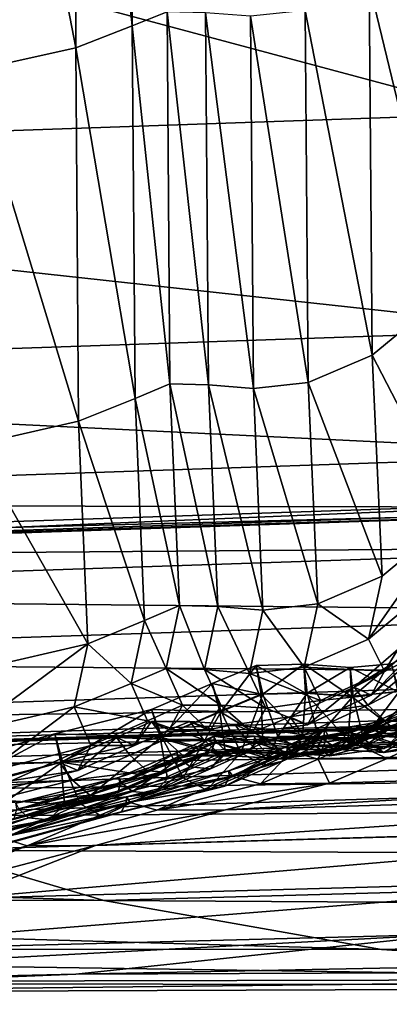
# Model space of a CAD drawing. Header units: millimetres. Extents: x 2387 to 13955, y -4964 to 364.
# Tile 865 of 1056: x 4440.18 to 4445.38, y -375.05 to -361.22. Entities that reach past the tile are written whole.
import ezdxf

# ---------------------------------------------------------------- set-up
doc = ezdxf.new("R2010")
doc.units = ezdxf.units.MM
doc.header["$MEASUREMENT"] = 0
doc.layers.add('Predefinito', color=7, linetype='Continuous', true_color=0x000000)

# ---------------------------------------------------------------- blocks, each defined once
blk = doc.blocks.new('Blocco 08')
at = {"layer": 'Predefinito'}
for points in [[(-495.886, -643.467, 1146.451), (-495.903, -635.579, 1165.78), (-496.699, -635.871, 1165.937)], [(-495.903, -635.579, 1165.78), (-495.886, -643.467, 1146.451), (-495.397, -643.268, 1146.38)], [(-496.682, -643.777, 1146.562), (-496.699, -635.871, 1165.937), (-498.157, -636.175, 1166.101)], [(-496.699, -635.871, 1165.937), (-496.682, -643.777, 1146.562), (-495.886, -643.467, 1146.451)], [(-498.157, -636.175, 1166.101), (-498.14, -644.098, 1146.679), (-496.682, -643.777, 1146.562)], [(-512.025, -639.014, 608.277), (-491.788, -638.305, 486.231), (-490.777, -644.703, 486.195)], [(-490.777, -644.703, 486.195), (-511.238, -645.409, 608.258), (-512.025, -639.014, 608.277)], [(-491.496, -647.252, 1122.387), (-491.537, -642.065, 1145.94), (-492.558, -642.876, 1146.227)], [(-492.514, -648.091, 1122.56), (-492.558, -642.876, 1146.227), (-493.455, -643.249, 1146.361)], [(-492.558, -642.876, 1146.227), (-492.514, -648.091, 1122.56), (-491.496, -647.252, 1122.387)], [(-495.357, -648.494, 1122.656), (-495.397, -643.268, 1146.38), (-495.886, -643.467, 1146.451)], [(-494.817, -648.508, 1122.656), (-494.858, -643.281, 1146.381), (-495.397, -643.268, 1146.38)], [(-495.397, -643.268, 1146.38), (-495.357, -648.494, 1122.656), (-494.817, -648.508, 1122.656)], [(-494.858, -643.281, 1146.381), (-494.817, -648.508, 1122.656), (-494.183, -648.561, 1122.663)], [(-494.183, -648.561, 1122.663), (-494.225, -643.332, 1146.395), (-494.858, -643.281, 1146.381)], [(-493.413, -648.475, 1122.641), (-493.455, -643.249, 1146.361), (-494.225, -643.332, 1146.395)], [(-494.225, -643.332, 1146.395), (-494.183, -648.561, 1122.663), (-493.413, -648.475, 1122.641)], [(-493.455, -643.249, 1146.361), (-493.413, -648.475, 1122.641), (-492.514, -648.091, 1122.56)], [(-495.847, -648.7, 1122.699), (-495.886, -643.467, 1146.451), (-496.682, -643.777, 1146.562)], [(-495.886, -643.467, 1146.451), (-495.847, -648.7, 1122.699), (-495.357, -648.494, 1122.656)], [(-496.641, -649.021, 1122.765), (-496.682, -643.777, 1146.562), (-498.14, -644.098, 1146.679)], [(-496.682, -643.777, 1146.562), (-496.641, -649.021, 1122.765), (-495.847, -648.7, 1122.699)], [(-498.14, -644.098, 1146.679), (-498.1, -649.353, 1122.836), (-496.641, -649.021, 1122.765)], [(-511.238, -645.409, 608.258), (-490.777, -644.703, 486.195), (-489.903, -647.736, 486.172)], [(-489.903, -647.736, 486.172), (-510.448, -648.439, 608.245), (-511.238, -645.409, 608.258)], [(-491.348, -650.344, 1087.273), (-491.496, -647.252, 1122.387), (-492.514, -648.091, 1122.56)], [(-510.448, -648.439, 608.245), (-489.903, -647.736, 486.172), (-488.865, -649.485, 486.155)], [(-492.376, -651.197, 1087.356), (-492.514, -648.091, 1122.56), (-493.413, -648.475, 1122.641)], [(-492.514, -648.091, 1122.56), (-492.376, -651.197, 1087.356), (-491.348, -650.344, 1087.273)], [(-488.865, -649.485, 486.155), (-509.462, -650.184, 608.238), (-510.448, -648.439, 608.245)], [(-495.221, -651.608, 1087.404), (-495.357, -648.494, 1122.656), (-495.847, -648.7, 1122.699)], [(-494.682, -651.622, 1087.403), (-494.817, -648.508, 1122.656), (-495.357, -648.494, 1122.656)], [(-495.357, -648.494, 1122.656), (-495.221, -651.608, 1087.404), (-494.682, -651.622, 1087.403)], [(-494.817, -648.508, 1122.656), (-494.682, -651.622, 1087.403), (-494.05, -651.676, 1087.406)], [(-494.05, -651.676, 1087.406), (-494.183, -648.561, 1122.663), (-494.817, -648.508, 1122.656)], [(-493.279, -651.587, 1087.395), (-493.413, -648.475, 1122.641), (-494.183, -648.561, 1122.663)], [(-494.183, -648.561, 1122.663), (-494.05, -651.676, 1087.406), (-493.279, -651.587, 1087.395)], [(-493.413, -648.475, 1122.641), (-493.279, -651.587, 1087.395), (-492.376, -651.197, 1087.356)], [(-495.714, -651.819, 1087.425), (-495.847, -648.7, 1122.699), (-496.641, -649.021, 1122.765)], [(-495.847, -648.7, 1122.699), (-495.714, -651.819, 1087.425), (-495.221, -651.608, 1087.404)], [(-496.513, -652.147, 1087.457), (-496.641, -649.021, 1122.765), (-498.1, -649.353, 1122.836)], [(-496.641, -649.021, 1122.765), (-496.513, -652.147, 1087.457), (-495.714, -651.819, 1087.425)], [(-498.1, -649.353, 1122.836), (-497.975, -652.485, 1087.492), (-496.513, -652.147, 1087.457)], [(-509.462, -650.184, 608.238), (-488.865, -649.485, 486.155), (-487.943, -650.231, 486.158)], [(-508.03, -650.944, 608.289), (-487.41, -650.252, 486.194), (-487.243, -650.082, 486.22)], [(-487.243, -650.082, 486.22), (-507.857, -650.774, 608.317), (-508.03, -650.944, 608.289)], [(-507.857, -650.774, 608.317), (-487.243, -650.082, 486.22), (-487.41, -650.252, 486.194)], [(-487.943, -650.231, 486.158), (-508.56, -650.925, 608.249), (-509.462, -650.184, 608.238)], [(-508.56, -650.925, 608.249), (-487.943, -650.231, 486.158), (-487.41, -650.252, 486.194)], [(-487.41, -650.252, 486.194), (-508.03, -650.944, 608.289), (-508.56, -650.925, 608.249)], [(-508.03, -650.944, 608.289), (-487.41, -650.252, 486.194), (-487.382, -650.784, 486.151)], [(-487.41, -650.252, 486.194), (-508.03, -650.944, 608.289), (-507.857, -650.774, 608.317)], [(-492.565, -652.082, 1033.507), (-491.535, -651.225, 1033.477), (-491.348, -650.344, 1087.273)], [(-491.348, -650.344, 1087.273), (-492.376, -651.197, 1087.356), (-492.565, -652.082, 1033.507)], [(-487.382, -650.784, 486.151), (-508.017, -651.476, 608.246), (-508.03, -650.944, 608.289)], [(-508.017, -651.476, 608.246), (-487.382, -650.784, 486.151), (-486.627, -651.699, 486.127)], [(-492.565, -652.082, 1033.507), (-492.376, -651.197, 1087.356), (-493.279, -651.587, 1087.395)], [(-491.535, -651.225, 1033.477), (-492.565, -652.082, 1033.507), (-492.342, -652.532, 974.747)], [(-492.342, -652.532, 974.747), (-491.323, -651.65, 974.737), (-491.535, -651.225, 1033.477)], [(-486.627, -651.699, 486.127), (-507.289, -652.387, 608.227), (-508.017, -651.476, 608.246)], [(-495.411, -652.494, 1033.529), (-495.221, -651.608, 1087.404), (-495.714, -651.819, 1087.425)], [(-495.221, -651.608, 1087.404), (-495.411, -652.494, 1033.529), (-494.872, -652.508, 1033.528)], [(-494.872, -652.508, 1033.528), (-494.682, -651.622, 1087.403), (-495.221, -651.608, 1087.404)], [(-494.682, -651.622, 1087.403), (-494.872, -652.508, 1033.528), (-494.24, -652.563, 1033.528)], [(-494.24, -652.563, 1033.528), (-494.05, -651.676, 1087.406), (-494.682, -651.622, 1087.403)], [(-493.469, -652.475, 1033.523), (-493.279, -651.587, 1087.395), (-494.05, -651.676, 1087.406)], [(-493.279, -651.587, 1087.395), (-493.469, -652.475, 1033.523), (-492.565, -652.082, 1033.507)], [(-507.289, -652.387, 608.227), (-486.627, -651.699, 486.127), (-485.578, -652.572, 486.115)], [(-494.05, -651.676, 1087.406), (-494.24, -652.563, 1033.528), (-493.469, -652.475, 1033.523)], [(-492.528, -652.871, 924.807), (-491.511, -651.985, 924.793), (-491.323, -651.65, 974.737)], [(-491.323, -651.65, 974.737), (-492.342, -652.532, 974.747), (-492.528, -652.871, 924.807)], [(-495.904, -652.705, 1033.537), (-495.714, -651.819, 1087.425), (-496.513, -652.147, 1087.457)], [(-495.714, -651.819, 1087.425), (-495.904, -652.705, 1033.537), (-495.411, -652.494, 1033.529)], [(-491.534, -652.124, 844.876), (-491.739, -651.868, 882.04), (-492.77, -652.755, 882.062)], [(-492.77, -652.755, 882.062), (-491.739, -651.868, 882.04), (-491.511, -651.985, 924.793)], [(-491.511, -651.985, 924.793), (-492.528, -652.871, 924.807), (-492.77, -652.755, 882.062)], [(-498.168, -653.374, 1033.563), (-496.705, -653.035, 1033.549), (-496.513, -652.147, 1087.457)], [(-496.513, -652.147, 1087.457), (-497.975, -652.485, 1087.492), (-498.168, -653.374, 1033.563)], [(-496.513, -652.147, 1087.457), (-496.705, -653.035, 1033.549), (-495.904, -652.705, 1033.537)], [(-492.342, -652.532, 974.747), (-492.565, -652.082, 1033.507), (-493.469, -652.475, 1033.523)], [(-492.77, -652.755, 882.062), (-492.574, -653.009, 844.89), (-491.534, -652.124, 844.876)], [(-491.289, -652.347, 817.398), (-491.534, -652.124, 844.876), (-492.574, -653.009, 844.89)], [(-485.578, -652.572, 486.115), (-506.267, -653.253, 608.222), (-507.289, -652.387, 608.227)], [(-494.766, -652.707, 789.565), (-494.143, -652.45, 789.577), (-494.077, -652.854, 789.689)], [(-494.143, -652.45, 789.577), (-494.766, -652.707, 789.565), (-494.635, -653.097, 789.471)], [(-494.635, -653.097, 789.471), (-494.053, -652.853, 789.478), (-494.143, -652.45, 789.577)], [(-493.475, -652.432, 789.592), (-494.143, -652.45, 789.577), (-494.053, -652.853, 789.478)], [(-494.143, -652.45, 789.577), (-493.475, -652.432, 789.592), (-493.451, -652.841, 789.699)], [(-493.451, -652.841, 789.699), (-494.077, -652.854, 789.689), (-494.143, -652.45, 789.577)], [(-494.053, -652.853, 789.478), (-493.427, -652.839, 789.489), (-493.475, -652.432, 789.592)], [(-492.822, -652.481, 789.596), (-493.475, -652.432, 789.592), (-493.427, -652.839, 789.489)], [(-492.804, -652.888, 789.701), (-493.451, -652.841, 789.699), (-493.475, -652.432, 789.592)], [(-493.475, -652.432, 789.592), (-492.822, -652.481, 789.596), (-492.804, -652.888, 789.701)], [(-492.822, -652.481, 789.596), (-492.242, -652.43, 789.573), (-492.161, -652.818, 789.686)], [(-492.242, -652.43, 789.573), (-492.822, -652.481, 789.596), (-492.78, -652.885, 789.491)], [(-492.78, -652.885, 789.491), (-492.137, -652.817, 789.476), (-492.242, -652.43, 789.573)], [(-492.574, -653.009, 844.89), (-492.33, -653.231, 817.399), (-491.289, -652.347, 817.398)], [(-491.289, -652.347, 817.398), (-492.33, -653.231, 817.399), (-492.107, -653.245, 803.7)], [(-506.267, -653.253, 608.222), (-485.578, -652.572, 486.115), (-484.669, -652.978, 486.106)], [(-495.181, -653.008, 974.76), (-495.411, -652.494, 1033.529), (-495.904, -652.705, 1033.537)], [(-494.642, -653.01, 974.758), (-494.872, -652.508, 1033.528), (-495.411, -652.494, 1033.529)], [(-495.411, -652.494, 1033.529), (-495.181, -653.008, 974.76), (-494.642, -653.01, 974.758)], [(-494.872, -652.508, 1033.528), (-494.642, -653.01, 974.758), (-494.01, -653.052, 974.756)], [(-494.01, -653.052, 974.756), (-494.24, -652.563, 1033.528), (-494.872, -652.508, 1033.528)], [(-493.24, -652.946, 974.753), (-493.469, -652.475, 1033.523), (-494.24, -652.563, 1033.528)], [(-494.24, -652.563, 1033.528), (-494.01, -653.052, 974.756), (-493.24, -652.946, 974.753)], [(-493.469, -652.475, 1033.523), (-493.24, -652.946, 974.753), (-492.342, -652.532, 974.747)], [(-493.427, -652.839, 789.489), (-492.78, -652.885, 789.491), (-492.822, -652.481, 789.596)], [(-492.528, -652.871, 924.807), (-492.342, -652.532, 974.747), (-493.24, -652.946, 974.753)], [(-492.161, -652.818, 789.686), (-492.804, -652.888, 789.701), (-492.822, -652.481, 789.596)], [(-495.672, -653.231, 974.763), (-495.904, -652.705, 1033.537), (-496.705, -653.035, 1033.549)], [(-495.904, -652.705, 1033.537), (-495.672, -653.231, 974.763), (-495.181, -653.008, 974.76)], [(-495.618, -653.072, 789.564), (-494.766, -652.707, 789.565), (-494.658, -653.099, 789.681)], [(-494.766, -652.707, 789.565), (-495.618, -653.072, 789.564), (-495.472, -653.456, 789.471)], [(-495.472, -653.456, 789.471), (-494.635, -653.097, 789.471), (-494.766, -652.707, 789.565)], [(-494.077, -652.854, 789.689), (-494.658, -653.099, 789.681), (-494.766, -652.707, 789.565)], [(-494.658, -653.099, 789.681), (-494.077, -652.854, 789.689), (-494.058, -653.464, 790.57)], [(-494.053, -652.853, 789.478), (-494.635, -653.097, 789.471), (-494.359, -653.679, 788.615)], [(-494.359, -653.679, 788.615), (-493.839, -653.449, 788.614), (-494.053, -652.853, 789.478)], [(-494.077, -652.854, 789.689), (-493.451, -652.841, 789.699), (-493.494, -653.461, 790.573)], [(-493.494, -653.461, 790.573), (-494.058, -653.464, 790.57), (-494.077, -652.854, 789.689)], [(-493.427, -652.839, 789.489), (-494.053, -652.853, 789.478), (-493.839, -653.449, 788.614)], [(-493.839, -653.449, 788.614), (-493.274, -653.446, 788.617), (-493.427, -652.839, 789.489)], [(-492.574, -653.009, 844.89), (-492.77, -652.755, 882.062), (-493.674, -653.172, 882.074)], [(-493.426, -653.287, 924.815), (-493.674, -653.172, 882.074), (-492.77, -652.755, 882.062)], [(-492.857, -653.503, 790.575), (-493.494, -653.461, 790.573), (-493.451, -652.841, 789.699)], [(-493.451, -652.841, 789.699), (-492.804, -652.888, 789.701), (-492.857, -653.503, 790.575)], [(-492.78, -652.885, 789.491), (-493.427, -652.839, 789.489), (-493.274, -653.446, 788.617)], [(-492.77, -652.755, 882.062), (-492.528, -652.871, 924.807), (-493.426, -653.287, 924.815)], [(-493.24, -652.946, 974.753), (-493.426, -653.287, 924.815), (-492.528, -652.871, 924.807)], [(-492.804, -652.888, 789.701), (-492.161, -652.818, 789.686), (-492.118, -653.406, 790.571)], [(-492.137, -652.817, 789.476), (-492.78, -652.885, 789.491), (-492.637, -653.489, 788.62)], [(-492.637, -653.489, 788.62), (-491.898, -653.391, 788.615), (-492.137, -652.817, 789.476)], [(-484.669, -652.978, 486.106), (-505.371, -653.652, 608.22), (-506.267, -653.253, 608.222)], [(-505.371, -653.652, 608.22), (-484.669, -652.978, 486.106), (-483.899, -653.077, 486.101)], [(-495.366, -653.354, 924.827), (-495.181, -653.008, 974.76), (-495.672, -653.231, 974.763)], [(-495.181, -653.008, 974.76), (-495.366, -653.354, 924.827), (-494.827, -653.355, 924.823)], [(-494.827, -653.355, 924.823), (-494.642, -653.01, 974.758), (-495.181, -653.008, 974.76)], [(-494.642, -653.01, 974.758), (-494.827, -653.355, 924.823), (-494.195, -653.395, 924.819)], [(-494.195, -653.395, 924.819), (-494.01, -653.052, 974.756), (-494.642, -653.01, 974.758)], [(-493.426, -653.287, 924.815), (-493.24, -652.946, 974.753), (-494.01, -653.052, 974.756)], [(-493.674, -653.172, 882.074), (-493.482, -653.425, 844.898), (-492.574, -653.009, 844.89)], [(-492.33, -653.231, 817.399), (-492.574, -653.009, 844.89), (-493.482, -653.425, 844.898)], [(-493.274, -653.446, 788.617), (-492.637, -653.489, 788.62), (-492.78, -652.885, 789.491)], [(-492.118, -653.406, 790.571), (-492.857, -653.503, 790.575), (-492.804, -652.888, 789.701)], [(-492.803, -653.391, 796.523), (-491.96, -653.018, 796.517), (-491.929, -653.088, 796.705)], [(-491.96, -653.018, 796.517), (-492.803, -653.391, 796.523), (-492.766, -653.473, 796.339)], [(-492.766, -653.473, 796.339), (-491.902, -653.086, 796.335), (-491.96, -653.018, 796.517)], [(-483.899, -653.077, 486.101), (-504.603, -653.745, 608.221), (-505.371, -653.652, 608.22)], [(-483.264, -653.03, 486.102), (-503.968, -653.695, 608.227), (-504.603, -653.745, 608.221)], [(-504.603, -653.745, 608.221), (-483.899, -653.077, 486.101), (-483.264, -653.03, 486.102)], [(-503.968, -653.695, 608.227), (-483.264, -653.03, 486.102), (-482.719, -653.025, 486.102)], [(-482.719, -653.025, 486.102), (-503.423, -653.685, 608.23), (-503.968, -653.695, 608.227)], [(-503.423, -653.685, 608.23), (-482.719, -653.025, 486.102), (-482.216, -653.245, 486.093)], [(-496.705, -653.035, 1033.549), (-498.168, -653.374, 1033.563), (-497.926, -653.949, 974.771)], [(-497.926, -653.949, 974.771), (-496.469, -653.578, 974.766), (-496.705, -653.035, 1033.549)], [(-495.618, -653.072, 789.564), (-496.977, -653.413, 789.578), (-496.866, -653.807, 789.481)], [(-496.977, -653.413, 789.578), (-495.618, -653.072, 789.564), (-495.495, -653.457, 789.682)], [(-496.866, -653.807, 789.481), (-495.472, -653.456, 789.471), (-495.618, -653.072, 789.564)], [(-496.705, -653.035, 1033.549), (-496.469, -653.578, 974.766), (-495.672, -653.231, 974.763)], [(-494.658, -653.099, 789.681), (-495.495, -653.457, 789.682), (-495.618, -653.072, 789.564)], [(-495.495, -653.457, 789.682), (-494.658, -653.099, 789.681), (-494.577, -653.692, 790.57)], [(-494.635, -653.097, 789.471), (-495.472, -653.456, 789.471), (-495.173, -654.029, 788.618)], [(-495.173, -654.029, 788.618), (-494.359, -653.679, 788.615), (-494.635, -653.097, 789.471)], [(-494.058, -653.464, 790.57), (-494.577, -653.692, 790.57), (-494.658, -653.099, 789.681)], [(-494.01, -653.052, 974.756), (-494.195, -653.395, 924.819), (-493.426, -653.287, 924.815)], [(-491.929, -653.088, 796.705), (-492.794, -653.474, 796.708), (-492.803, -653.391, 796.523)], [(-492.794, -653.474, 796.708), (-491.929, -653.088, 796.705), (-491.934, -653.197, 798.548)], [(-491.902, -653.086, 796.335), (-492.766, -653.473, 796.339), (-492.63, -653.59, 795.408)], [(-492.63, -653.59, 795.408), (-491.733, -653.183, 795.407), (-491.902, -653.086, 796.335)], [(-482.216, -653.245, 486.093), (-502.925, -653.9, 608.225), (-503.423, -653.685, 608.23)], [(-502.925, -653.9, 608.225), (-482.216, -653.245, 486.093), (-481.405, -653.585, 486.08)], [(-495.856, -653.578, 924.829), (-495.672, -653.231, 974.763), (-496.469, -653.578, 974.766)], [(-495.856, -653.578, 924.829), (-496.11, -653.465, 882.092), (-495.617, -653.241, 882.09)], [(-495.427, -653.49, 844.91), (-495.617, -653.241, 882.09), (-496.11, -653.465, 882.092)], [(-495.672, -653.231, 974.763), (-495.856, -653.578, 924.829), (-495.366, -653.354, 924.827)], [(-495.617, -653.241, 882.09), (-495.366, -653.354, 924.827), (-495.856, -653.578, 924.829)], [(-494.887, -653.49, 844.906), (-495.077, -653.241, 882.085), (-495.617, -653.241, 882.09)], [(-495.617, -653.241, 882.09), (-495.427, -653.49, 844.91), (-494.887, -653.49, 844.906)], [(-495.366, -653.354, 924.827), (-495.617, -653.241, 882.09), (-495.077, -653.241, 882.085)], [(-495.077, -653.241, 882.085), (-494.827, -653.355, 924.823), (-495.366, -653.354, 924.827)], [(-495.077, -653.241, 882.085), (-494.887, -653.49, 844.906), (-494.255, -653.532, 844.903)], [(-494.255, -653.532, 844.903), (-494.445, -653.281, 882.08), (-495.077, -653.241, 882.085)], [(-494.827, -653.355, 924.823), (-495.077, -653.241, 882.085), (-494.445, -653.281, 882.08)], [(-494.445, -653.281, 882.08), (-494.195, -653.395, 924.819), (-494.827, -653.355, 924.823)], [(-493.482, -653.425, 844.898), (-493.674, -653.172, 882.074), (-494.445, -653.281, 882.08)], [(-494.195, -653.395, 924.819), (-494.445, -653.281, 882.08), (-493.674, -653.172, 882.074)], [(-494.445, -653.281, 882.08), (-494.255, -653.532, 844.903), (-493.482, -653.425, 844.898)], [(-493.674, -653.172, 882.074), (-493.426, -653.287, 924.815), (-494.195, -653.395, 924.819)], [(-493.482, -653.425, 844.898), (-493.239, -653.645, 817.401), (-492.33, -653.231, 817.399)], [(-492.33, -653.231, 817.399), (-493.239, -653.645, 817.401), (-493.015, -653.659, 803.7)], [(-493.015, -653.659, 803.7), (-492.107, -653.245, 803.7), (-492.33, -653.231, 817.399)], [(-492.107, -653.245, 803.7), (-493.015, -653.659, 803.7), (-492.832, -653.604, 798.55)], [(-492.832, -653.604, 798.55), (-491.934, -653.197, 798.548), (-492.107, -653.245, 803.7)], [(-491.934, -653.197, 798.548), (-492.832, -653.604, 798.55), (-492.794, -653.474, 796.708)], [(-491.733, -653.183, 795.407), (-492.63, -653.59, 795.408), (-492.344, -653.616, 792.982)], [(-492.344, -653.616, 792.982), (-491.437, -653.202, 792.981), (-491.733, -653.183, 795.407)], [(-491.437, -653.202, 792.981), (-492.344, -653.616, 792.982), (-492.118, -653.406, 790.571)], [(-496.977, -653.413, 789.578), (-498.66, -653.877, 789.593), (-498.596, -654.283, 789.491)], [(-498.66, -653.877, 789.593), (-496.977, -653.413, 789.578), (-496.89, -653.809, 789.692)], [(-498.596, -654.283, 789.491), (-496.866, -653.807, 789.481), (-496.977, -653.413, 789.578)], [(-495.495, -653.457, 789.682), (-496.89, -653.809, 789.692), (-496.977, -653.413, 789.578)], [(-493.239, -653.645, 817.401), (-493.482, -653.425, 844.898), (-494.255, -653.532, 844.903)], [(-493.183, -653.347, 782.658), (-493.711, -653.579, 782.658), (-493.654, -653.66, 782.477)], [(-493.711, -653.579, 782.658), (-493.183, -653.347, 782.658), (-493.191, -653.434, 782.845)], [(-493.191, -653.434, 782.845), (-493.71, -653.664, 782.846), (-493.711, -653.579, 782.658)], [(-493.71, -653.664, 782.846), (-493.191, -653.434, 782.845), (-493.269, -653.57, 783.781)], [(-493.654, -653.66, 782.477), (-493.136, -653.431, 782.476), (-493.183, -653.347, 782.658)], [(-493.136, -653.431, 782.476), (-493.654, -653.66, 782.477), (-493.273, -653.767, 780.672)], [(-493.534, -653.485, 796.526), (-492.803, -653.391, 796.523), (-492.794, -653.474, 796.708)], [(-492.803, -653.391, 796.523), (-493.534, -653.485, 796.526), (-493.511, -653.57, 796.341)], [(-493.511, -653.57, 796.341), (-492.766, -653.473, 796.339), (-492.803, -653.391, 796.523)], [(-493.273, -653.767, 780.672), (-492.767, -653.541, 780.669), (-493.136, -653.431, 782.476)], [(-492.719, -653.57, 783.783), (-493.269, -653.57, 783.781), (-493.191, -653.434, 782.845)], [(-492.628, -653.432, 782.85), (-493.191, -653.434, 782.845), (-493.183, -653.347, 782.658)], [(-493.191, -653.434, 782.845), (-492.628, -653.432, 782.85), (-492.719, -653.57, 783.783)], [(-493.183, -653.347, 782.658), (-492.611, -653.343, 782.664), (-492.628, -653.432, 782.85)], [(-492.611, -653.343, 782.664), (-493.183, -653.347, 782.658), (-493.136, -653.431, 782.476)], [(-493.136, -653.431, 782.476), (-492.572, -653.428, 782.48), (-492.611, -653.343, 782.664)], [(-492.572, -653.428, 782.48), (-493.136, -653.431, 782.476), (-492.767, -653.541, 780.669)], [(-492.857, -653.503, 790.575), (-492.118, -653.406, 790.571), (-492.344, -653.616, 792.982)], [(-492.767, -653.541, 780.669), (-492.216, -653.54, 780.671), (-492.572, -653.428, 782.48)], [(-492.084, -653.61, 783.785), (-492.719, -653.57, 783.783), (-492.628, -653.432, 782.85)], [(-491.898, -653.391, 788.615), (-492.637, -653.489, 788.62), (-492.351, -653.673, 786.213)], [(-491.99, -653.472, 782.853), (-492.628, -653.432, 782.85), (-492.611, -653.343, 782.664)], [(-492.628, -653.432, 782.85), (-491.99, -653.472, 782.853), (-492.084, -653.61, 783.785)], [(-492.611, -653.343, 782.664), (-491.973, -653.385, 782.667), (-491.99, -653.472, 782.853)], [(-491.973, -653.385, 782.667), (-492.611, -653.343, 782.664), (-492.572, -653.428, 782.48)], [(-492.572, -653.428, 782.48), (-491.934, -653.468, 782.483), (-491.973, -653.385, 782.667)], [(-491.934, -653.468, 782.483), (-492.572, -653.428, 782.48), (-492.216, -653.54, 780.671)], [(-492.351, -653.673, 786.213), (-491.582, -653.566, 786.212), (-491.898, -653.391, 788.615)], [(-496.652, -653.927, 924.831), (-496.91, -653.815, 882.097), (-496.11, -653.465, 882.092)], [(-495.922, -653.713, 844.912), (-496.11, -653.465, 882.092), (-496.91, -653.815, 882.097)], [(-496.89, -653.809, 789.692), (-495.495, -653.457, 789.682), (-495.391, -654.042, 790.573)], [(-495.472, -653.456, 789.471), (-496.866, -653.807, 789.481), (-496.62, -654.394, 788.622)], [(-496.11, -653.465, 882.092), (-495.856, -653.578, 924.829), (-496.652, -653.927, 924.831)], [(-496.62, -654.394, 788.622), (-495.173, -654.029, 788.618), (-495.472, -653.456, 789.471)], [(-496.11, -653.465, 882.092), (-495.922, -653.713, 844.912), (-495.427, -653.49, 844.91)], [(-495.183, -653.707, 817.407), (-495.427, -653.49, 844.91), (-495.922, -653.713, 844.912)], [(-494.577, -653.692, 790.57), (-495.391, -654.042, 790.573), (-495.495, -653.457, 789.682)], [(-494.643, -653.71, 817.406), (-494.887, -653.49, 844.906), (-495.427, -653.49, 844.91)], [(-495.427, -653.49, 844.91), (-495.183, -653.707, 817.407), (-494.643, -653.71, 817.406)], [(-495.262, -653.674, 796.524), (-494.739, -653.445, 796.524), (-494.732, -653.531, 796.71)], [(-494.739, -653.445, 796.524), (-495.262, -653.674, 796.524), (-495.219, -653.757, 796.34)], [(-494.732, -653.531, 796.71), (-495.247, -653.758, 796.71), (-495.262, -653.674, 796.524)], [(-495.247, -653.758, 796.71), (-494.732, -653.531, 796.71), (-494.775, -653.665, 798.551)], [(-495.219, -653.757, 796.34), (-494.705, -653.529, 796.34), (-494.739, -653.445, 796.524)], [(-494.705, -653.529, 796.34), (-495.219, -653.757, 796.34), (-495.075, -653.876, 795.41)], [(-495.075, -653.876, 795.41), (-494.573, -653.652, 795.409), (-494.705, -653.529, 796.34)], [(-494.887, -653.49, 844.906), (-494.643, -653.71, 817.406), (-494.011, -653.751, 817.404)], [(-494.011, -653.751, 817.404), (-494.255, -653.532, 844.903), (-494.887, -653.49, 844.906)], [(-494.229, -653.667, 798.552), (-494.775, -653.665, 798.551), (-494.732, -653.531, 796.71)], [(-494.739, -653.445, 796.524), (-494.171, -653.443, 796.526), (-494.174, -653.53, 796.711)], [(-494.171, -653.443, 796.526), (-494.739, -653.445, 796.524), (-494.705, -653.529, 796.34)], [(-494.174, -653.53, 796.711), (-494.732, -653.531, 796.71), (-494.739, -653.445, 796.524)], [(-494.732, -653.531, 796.71), (-494.174, -653.53, 796.711), (-494.229, -653.667, 798.552)], [(-494.705, -653.529, 796.34), (-494.146, -653.529, 796.341), (-494.171, -653.443, 796.526)], [(-494.146, -653.529, 796.341), (-494.705, -653.529, 796.34), (-494.573, -653.652, 795.409)], [(-494.577, -653.692, 790.57), (-494.058, -653.464, 790.57), (-494.29, -653.68, 792.981)], [(-494.573, -653.652, 795.409), (-494.027, -653.653, 795.409), (-494.146, -653.529, 796.341)], [(-493.839, -653.449, 788.614), (-494.359, -653.679, 788.615), (-494.031, -653.856, 786.212)], [(-493.748, -653.681, 792.981), (-494.29, -653.68, 792.981), (-494.058, -653.464, 790.57)], [(-494.255, -653.532, 844.903), (-494.011, -653.751, 817.404), (-493.239, -653.645, 817.401)], [(-493.596, -653.708, 798.551), (-494.229, -653.667, 798.552), (-494.174, -653.53, 796.711)], [(-493.539, -653.572, 796.711), (-494.174, -653.53, 796.711), (-494.171, -653.443, 796.526)], [(-494.174, -653.53, 796.711), (-493.539, -653.572, 796.711), (-493.596, -653.708, 798.551)], [(-494.171, -653.443, 796.526), (-493.534, -653.485, 796.526), (-493.539, -653.572, 796.711)], [(-493.534, -653.485, 796.526), (-494.171, -653.443, 796.526), (-494.146, -653.529, 796.341)], [(-494.146, -653.529, 796.341), (-493.511, -653.57, 796.341), (-493.534, -653.485, 796.526)], [(-493.511, -653.57, 796.341), (-494.146, -653.529, 796.341), (-494.027, -653.653, 795.409)], [(-494.058, -653.464, 790.57), (-493.494, -653.461, 790.573), (-493.748, -653.681, 792.981)], [(-494.031, -653.856, 786.212), (-493.531, -653.632, 786.209), (-493.839, -653.449, 788.614)], [(-494.027, -653.653, 795.409), (-493.394, -653.694, 795.409), (-493.511, -653.57, 796.341)], [(-493.274, -653.446, 788.617), (-493.839, -653.449, 788.614), (-493.531, -653.632, 786.209)], [(-493.774, -653.795, 783.784), (-493.269, -653.57, 783.781), (-493.531, -653.632, 786.209)], [(-493.269, -653.57, 783.781), (-493.774, -653.795, 783.784), (-493.71, -653.664, 782.846)], [(-493.114, -653.723, 792.982), (-493.748, -653.681, 792.981), (-493.494, -653.461, 790.573)], [(-492.832, -653.604, 798.55), (-493.596, -653.708, 798.551), (-493.539, -653.572, 796.711)], [(-493.539, -653.572, 796.711), (-492.794, -653.474, 796.708), (-492.832, -653.604, 798.55)], [(-492.794, -653.474, 796.708), (-493.539, -653.572, 796.711), (-493.534, -653.485, 796.526)], [(-493.531, -653.632, 786.209), (-492.986, -653.632, 786.21), (-493.274, -653.446, 788.617)], [(-492.986, -653.632, 786.21), (-493.531, -653.632, 786.209), (-493.269, -653.57, 783.781)], [(-492.766, -653.473, 796.339), (-493.511, -653.57, 796.341), (-493.394, -653.694, 795.409)], [(-493.494, -653.461, 790.573), (-492.857, -653.503, 790.575), (-493.114, -653.723, 792.982)], [(-493.394, -653.694, 795.409), (-492.63, -653.59, 795.408), (-492.766, -653.473, 796.339)], [(-492.637, -653.489, 788.62), (-493.274, -653.446, 788.617), (-492.986, -653.632, 786.21)], [(-492.767, -653.541, 780.669), (-493.273, -653.767, 780.672), (-492.306, -653.757, 775.614)], [(-493.269, -653.57, 783.781), (-492.719, -653.57, 783.783), (-492.986, -653.632, 786.21)], [(-492.344, -653.616, 792.982), (-493.114, -653.723, 792.982), (-492.857, -653.503, 790.575)], [(-492.986, -653.632, 786.21), (-492.351, -653.673, 786.213), (-492.637, -653.489, 788.62)], [(-492.351, -653.673, 786.213), (-492.986, -653.632, 786.21), (-492.719, -653.57, 783.783)], [(-491.253, -653.53, 775.611), (-492.216, -653.54, 780.671), (-492.767, -653.541, 780.669)], [(-492.767, -653.541, 780.669), (-491.802, -653.531, 775.61), (-491.253, -653.53, 775.611)], [(-492.306, -653.757, 775.614), (-491.802, -653.531, 775.61), (-492.767, -653.541, 780.669)], [(-492.719, -653.57, 783.783), (-492.084, -653.61, 783.785), (-492.351, -653.673, 786.213)], [(-491.582, -653.566, 786.212), (-492.351, -653.673, 786.213), (-492.084, -653.61, 783.785)], [(-482.837, -653.794, 730.369), (-482.028, -653.439, 730.358), (-492.306, -653.757, 775.614)], [(-491.802, -653.531, 775.61), (-492.306, -653.757, 775.614), (-482.028, -653.439, 730.358)], [(-481.405, -653.585, 486.08), (-502.124, -654.234, 608.217), (-502.925, -653.9, 608.225)], [(-502.124, -654.234, 608.217), (-481.405, -653.585, 486.08), (-479.937, -653.943, 486.063)], [(-498.109, -654.3, 924.837), (-496.652, -653.927, 924.831), (-496.469, -653.578, 974.766)], [(-496.469, -653.578, 974.766), (-497.926, -653.949, 974.771), (-498.109, -654.3, 924.837)], [(-496.469, -653.578, 974.766), (-496.652, -653.927, 924.831), (-495.856, -653.578, 924.829)], [(-496.078, -654.024, 796.525), (-495.262, -653.674, 796.524), (-495.247, -653.758, 796.71)], [(-495.262, -653.674, 796.524), (-496.078, -654.024, 796.525), (-496.032, -654.106, 796.341)], [(-496.032, -654.106, 796.341), (-495.219, -653.757, 796.34), (-495.262, -653.674, 796.524)], [(-495.922, -653.713, 844.912), (-495.679, -653.93, 817.408), (-495.183, -653.707, 817.407)], [(-494.96, -653.722, 803.702), (-495.183, -653.707, 817.407), (-495.679, -653.93, 817.408)], [(-495.456, -653.944, 803.703), (-495.276, -653.889, 798.552), (-494.775, -653.665, 798.551)], [(-494.775, -653.665, 798.551), (-494.96, -653.722, 803.702), (-495.456, -653.944, 803.703)], [(-495.391, -654.042, 790.573), (-494.577, -653.692, 790.57), (-494.788, -653.903, 792.983)], [(-494.775, -653.665, 798.551), (-495.276, -653.889, 798.552), (-495.247, -653.758, 796.71)], [(-494.643, -653.71, 817.406), (-495.183, -653.707, 817.407), (-494.96, -653.722, 803.702)], [(-494.359, -653.679, 788.615), (-495.173, -654.029, 788.618), (-494.838, -654.204, 786.217)], [(-494.573, -653.652, 795.409), (-495.075, -653.876, 795.41), (-494.788, -653.903, 792.983)], [(-494.42, -653.725, 803.701), (-494.96, -653.722, 803.702), (-494.775, -653.665, 798.551)], [(-494.96, -653.722, 803.702), (-494.42, -653.725, 803.701), (-494.643, -653.71, 817.406)], [(-494.838, -654.204, 786.217), (-494.031, -653.856, 786.212), (-494.359, -653.679, 788.615)], [(-494.788, -653.903, 792.983), (-494.29, -653.68, 792.981), (-494.573, -653.652, 795.409)], [(-494.29, -653.68, 792.981), (-494.788, -653.903, 792.983), (-494.577, -653.692, 790.57)], [(-494.775, -653.665, 798.551), (-494.229, -653.667, 798.552), (-494.42, -653.725, 803.701)], [(-494.011, -653.751, 817.404), (-494.643, -653.71, 817.406), (-494.42, -653.725, 803.701)], [(-494.027, -653.653, 795.409), (-494.573, -653.652, 795.409), (-494.29, -653.68, 792.981)], [(-493.711, -653.579, 782.658), (-494.528, -653.931, 782.661), (-494.469, -654.01, 782.48)], [(-494.528, -653.931, 782.661), (-493.711, -653.579, 782.658), (-493.71, -653.664, 782.846)], [(-493.71, -653.664, 782.846), (-494.524, -654.014, 782.85), (-494.528, -653.931, 782.661)], [(-494.524, -654.014, 782.85), (-493.71, -653.664, 782.846), (-493.774, -653.795, 783.784)], [(-494.469, -654.01, 782.48), (-493.654, -653.66, 782.477), (-493.711, -653.579, 782.658)], [(-493.654, -653.66, 782.477), (-494.469, -654.01, 782.48), (-494.083, -654.116, 780.677)], [(-493.787, -653.765, 803.701), (-494.42, -653.725, 803.701), (-494.229, -653.667, 798.552)], [(-494.29, -653.68, 792.981), (-493.748, -653.681, 792.981), (-494.027, -653.653, 795.409)], [(-494.229, -653.667, 798.552), (-493.596, -653.708, 798.551), (-493.787, -653.765, 803.701)], [(-494.083, -654.116, 780.677), (-493.273, -653.767, 780.672), (-493.654, -653.66, 782.477)], [(-493.531, -653.632, 786.209), (-494.031, -653.856, 786.212), (-493.774, -653.795, 783.784)], [(-493.394, -653.694, 795.409), (-494.027, -653.653, 795.409), (-493.748, -653.681, 792.981)], [(-493.239, -653.645, 817.401), (-494.011, -653.751, 817.404), (-493.787, -653.765, 803.701)], [(-493.787, -653.765, 803.701), (-493.015, -653.659, 803.7), (-493.239, -653.645, 817.401)], [(-493.015, -653.659, 803.7), (-493.787, -653.765, 803.701), (-493.596, -653.708, 798.551)], [(-493.748, -653.681, 792.981), (-493.114, -653.723, 792.982), (-493.394, -653.694, 795.409)], [(-493.596, -653.708, 798.551), (-492.832, -653.604, 798.55), (-493.015, -653.659, 803.7)], [(-492.63, -653.59, 795.408), (-493.394, -653.694, 795.409), (-493.114, -653.723, 792.982)], [(-493.114, -653.723, 792.982), (-492.344, -653.616, 792.982), (-492.63, -653.59, 795.408)], [(-496.89, -653.809, 789.692), (-498.619, -654.284, 789.701), (-498.66, -653.877, 789.593)], [(-498.619, -654.284, 789.701), (-496.89, -653.809, 789.692), (-496.839, -654.407, 790.577)], [(-496.866, -653.807, 789.481), (-498.596, -654.283, 789.491), (-498.42, -654.888, 788.623)], [(-498.42, -654.888, 788.623), (-496.62, -654.394, 788.622), (-496.866, -653.807, 789.481)], [(-498.373, -654.189, 882.105), (-496.91, -653.815, 882.097), (-496.652, -653.927, 924.831)], [(-496.726, -654.061, 844.915), (-496.91, -653.815, 882.097), (-498.373, -654.189, 882.105)], [(-496.91, -653.815, 882.097), (-496.726, -654.061, 844.915), (-495.922, -653.713, 844.912)], [(-495.391, -654.042, 790.573), (-496.839, -654.407, 790.577), (-496.89, -653.809, 789.692)], [(-495.679, -653.93, 817.408), (-495.922, -653.713, 844.912), (-496.726, -654.061, 844.915)], [(-495.247, -653.758, 796.71), (-496.059, -654.107, 796.711), (-496.078, -654.024, 796.525)], [(-496.059, -654.107, 796.711), (-495.247, -653.758, 796.71), (-495.276, -653.889, 798.552)], [(-495.219, -653.757, 796.34), (-496.032, -654.106, 796.341), (-495.883, -654.223, 795.412)], [(-495.883, -654.223, 795.412), (-495.075, -653.876, 795.41), (-495.219, -653.757, 796.34)], [(-495.679, -653.93, 817.408), (-495.456, -653.944, 803.703), (-494.96, -653.722, 803.702)], [(-494.584, -654.145, 783.788), (-493.774, -653.795, 783.784), (-494.031, -653.856, 786.212)], [(-493.774, -653.795, 783.784), (-494.584, -654.145, 783.788), (-494.524, -654.014, 782.85)], [(-494.577, -654.478, 775.624), (-484.298, -654.173, 730.379), (-482.837, -653.794, 730.369)], [(-482.837, -653.794, 730.369), (-493.115, -654.106, 775.621), (-494.577, -654.478, 775.624)], [(-494.42, -653.725, 803.701), (-493.787, -653.765, 803.701), (-494.011, -653.751, 817.404)], [(-493.273, -653.767, 780.672), (-494.083, -654.116, 780.677), (-493.115, -654.106, 775.621)], [(-493.115, -654.106, 775.621), (-492.306, -653.757, 775.614), (-493.273, -653.767, 780.672)], [(-492.306, -653.757, 775.614), (-493.115, -654.106, 775.621), (-482.837, -653.794, 730.369)], [(-479.937, -653.943, 486.063), (-500.668, -654.578, 608.212), (-502.124, -654.234, 608.217)], [(-500.668, -654.578, 608.212), (-479.937, -653.943, 486.063), (-477.811, -654.432, 486.038)], [(-496.652, -653.927, 924.831), (-498.109, -654.3, 924.837), (-498.373, -654.189, 882.105)], [(-496.726, -654.061, 844.915), (-496.484, -654.276, 817.409), (-495.679, -653.93, 817.408)], [(-495.456, -653.944, 803.703), (-495.679, -653.93, 817.408), (-496.484, -654.276, 817.409)], [(-496.484, -654.276, 817.409), (-496.261, -654.29, 803.704), (-495.456, -653.944, 803.703)], [(-495.276, -653.889, 798.552), (-495.456, -653.944, 803.703), (-496.261, -654.29, 803.704)], [(-496.261, -654.29, 803.704), (-496.083, -654.237, 798.554), (-495.276, -653.889, 798.552)], [(-495.276, -653.889, 798.552), (-496.083, -654.237, 798.554), (-496.059, -654.107, 796.711)], [(-495.97, -654.296, 782.668), (-494.528, -653.931, 782.661), (-494.524, -654.014, 782.85)], [(-494.528, -653.931, 782.661), (-495.97, -654.296, 782.668), (-495.917, -654.377, 782.486)], [(-495.917, -654.377, 782.486), (-494.469, -654.01, 782.48), (-494.528, -653.931, 782.661)], [(-495.075, -653.876, 795.41), (-495.883, -654.223, 795.412), (-495.594, -654.25, 792.986)], [(-495.594, -654.25, 792.986), (-494.788, -653.903, 792.983), (-495.075, -653.876, 795.41)], [(-494.788, -653.903, 792.983), (-495.594, -654.25, 792.986), (-495.391, -654.042, 790.573)], [(-494.031, -653.856, 786.212), (-494.838, -654.204, 786.217), (-494.584, -654.145, 783.788)], [(-498.373, -654.189, 882.105), (-498.192, -654.432, 844.92), (-496.726, -654.061, 844.915)], [(-496.484, -654.276, 817.409), (-496.726, -654.061, 844.915), (-498.192, -654.432, 844.92)], [(-497.521, -654.387, 796.528), (-496.078, -654.024, 796.525), (-496.059, -654.107, 796.711)], [(-496.078, -654.024, 796.525), (-497.521, -654.387, 796.528), (-497.483, -654.471, 796.344)], [(-496.059, -654.107, 796.711), (-497.511, -654.472, 796.714), (-497.521, -654.387, 796.528)], [(-497.511, -654.472, 796.714), (-496.059, -654.107, 796.711), (-496.083, -654.237, 798.554)], [(-497.483, -654.471, 796.344), (-496.032, -654.106, 796.341), (-496.078, -654.024, 796.525)], [(-496.032, -654.106, 796.341), (-497.483, -654.471, 796.344), (-497.346, -654.591, 795.413)], [(-497.346, -654.591, 795.413), (-495.883, -654.223, 795.412), (-496.032, -654.106, 796.341)], [(-496.839, -654.407, 790.577), (-495.391, -654.042, 790.573), (-495.594, -654.25, 792.986)], [(-495.173, -654.029, 788.618), (-496.62, -654.394, 788.622), (-496.303, -654.574, 786.219)], [(-496.303, -654.574, 786.219), (-494.838, -654.204, 786.217), (-495.173, -654.029, 788.618)], [(-495.973, -654.381, 782.856), (-494.524, -654.014, 782.85), (-494.584, -654.145, 783.788)], [(-494.524, -654.014, 782.85), (-495.973, -654.381, 782.856), (-495.97, -654.296, 782.668)], [(-494.469, -654.01, 782.48), (-495.917, -654.377, 782.486), (-495.543, -654.485, 780.68)], [(-495.543, -654.485, 780.68), (-494.083, -654.116, 780.677), (-494.469, -654.01, 782.48)], [(-495.543, -654.485, 780.68), (-494.577, -654.478, 775.624), (-493.115, -654.106, 775.621)], [(-493.115, -654.106, 775.621), (-494.083, -654.116, 780.677), (-495.543, -654.485, 780.68)], [(-497.546, -654.603, 798.555), (-496.083, -654.237, 798.554), (-496.261, -654.29, 803.704)], [(-496.083, -654.237, 798.554), (-497.546, -654.603, 798.555), (-497.511, -654.472, 796.714)], [(-495.883, -654.223, 795.412), (-497.346, -654.591, 795.413), (-497.06, -654.619, 792.987)], [(-497.06, -654.619, 792.987), (-495.594, -654.25, 792.986), (-495.883, -654.223, 795.412)], [(-495.594, -654.25, 792.986), (-497.06, -654.619, 792.987), (-496.839, -654.407, 790.577)], [(-484.298, -654.173, 730.379), (-494.577, -654.478, 775.624), (-496.404, -654.982, 775.622)], [(-496.404, -654.982, 775.622), (-486.169, -654.687, 730.384), (-484.298, -654.173, 730.379)], [(-494.838, -654.204, 786.217), (-496.303, -654.574, 786.219), (-496.044, -654.514, 783.791)], [(-496.044, -654.514, 783.791), (-494.584, -654.145, 783.788), (-494.838, -654.204, 786.217)], [(-494.584, -654.145, 783.788), (-496.044, -654.514, 783.791), (-495.973, -654.381, 782.856)], [(-496.839, -654.407, 790.577), (-498.639, -654.901, 790.578), (-498.619, -654.284, 789.701)], [(-496.62, -654.394, 788.622), (-498.42, -654.888, 788.623), (-498.126, -655.075, 786.218)], [(-498.192, -654.432, 844.92), (-497.951, -654.644, 817.41), (-496.484, -654.276, 817.409)], [(-498.126, -655.075, 786.218), (-496.303, -654.574, 786.219), (-496.62, -654.394, 788.622)], [(-496.484, -654.276, 817.409), (-497.951, -654.644, 817.41), (-497.728, -654.658, 803.705)], [(-497.777, -654.876, 782.857), (-495.973, -654.381, 782.856), (-496.044, -654.514, 783.791)], [(-495.973, -654.381, 782.856), (-497.777, -654.876, 782.857), (-497.764, -654.789, 782.671)], [(-497.764, -654.789, 782.671), (-495.97, -654.296, 782.668), (-495.973, -654.381, 782.856)], [(-495.97, -654.296, 782.668), (-497.764, -654.789, 782.671), (-497.722, -654.874, 782.487)], [(-497.728, -654.658, 803.705), (-496.261, -654.29, 803.704), (-496.484, -654.276, 817.409)], [(-496.261, -654.29, 803.704), (-497.728, -654.658, 803.705), (-497.546, -654.603, 798.555)], [(-497.722, -654.874, 782.487), (-495.917, -654.377, 782.486), (-495.97, -654.296, 782.668)], [(-495.917, -654.377, 782.486), (-497.722, -654.874, 782.487), (-497.363, -654.987, 780.68)], [(-497.363, -654.987, 780.68), (-495.543, -654.485, 780.68), (-495.917, -654.377, 782.486)], [(-477.811, -654.432, 486.038), (-498.68, -655.046, 608.205), (-500.668, -654.578, 608.212)], [(-499.162, -655.089, 795.413), (-497.346, -654.591, 795.413), (-497.483, -654.471, 796.344)], [(-498.68, -655.046, 608.205), (-477.811, -654.432, 486.038), (-475.027, -655.165, 485.999)], [(-498.639, -654.901, 790.578), (-496.839, -654.407, 790.577), (-497.06, -654.619, 792.987)], [(-497.863, -655.013, 783.791), (-496.044, -654.514, 783.791), (-496.303, -654.574, 786.219)], [(-496.044, -654.514, 783.791), (-497.863, -655.013, 783.791), (-497.777, -654.876, 782.857)], [(-494.577, -654.478, 775.624), (-495.543, -654.485, 780.68), (-497.363, -654.987, 780.68)], [(-497.363, -654.987, 780.68), (-496.404, -654.982, 775.622), (-494.577, -654.478, 775.624)], [(-497.346, -654.591, 795.413), (-499.162, -655.089, 795.413), (-498.883, -655.119, 792.986)], [(-498.883, -655.119, 792.986), (-497.06, -654.619, 792.987), (-497.346, -654.591, 795.413)], [(-497.06, -654.619, 792.987), (-498.883, -655.119, 792.986), (-498.639, -654.901, 790.578)], [(-496.303, -654.574, 786.219), (-498.126, -655.075, 786.218), (-497.863, -655.013, 783.791)], [(-498.309, -655.726, 775.612), (-488.206, -655.446, 730.382), (-486.169, -654.687, 730.384)], [(-486.169, -654.687, 730.384), (-496.404, -654.982, 775.622), (-498.309, -655.726, 775.612)], [(-497.363, -654.987, 780.68), (-497.722, -654.874, 782.487), (-499.603, -655.615, 782.48)], [(-496.286, -655.752, 608.195), (-517.856, -655.706, 730.244), (-519.89, -654.978, 730.234)], [(-519.89, -654.978, 730.234), (-498.68, -655.046, 608.205), (-496.286, -655.752, 608.195)], [(-499.603, -655.615, 782.48), (-499.254, -655.729, 780.671), (-497.363, -654.987, 780.68)], [(-499.254, -655.729, 780.671), (-498.309, -655.726, 775.612), (-496.404, -654.982, 775.622)], [(-496.404, -654.982, 775.622), (-497.363, -654.987, 780.68), (-499.254, -655.729, 780.671)], [(-475.027, -655.165, 485.999), (-496.286, -655.752, 608.195), (-498.68, -655.046, 608.205)], [(-496.286, -655.752, 608.195), (-475.027, -655.165, 485.999), (-470.364, -655.906, 485.927)], [(-488.206, -655.446, 730.382), (-498.309, -655.726, 775.612), (-501.221, -656.482, 775.591)], [(-501.221, -656.482, 775.591), (-491.385, -656.225, 730.374), (-488.206, -655.446, 730.382)], [(-517.856, -655.706, 730.244), (-496.286, -655.752, 608.195), (-492.384, -656.443, 608.177)], [(-492.384, -656.443, 608.177), (-514.682, -656.434, 730.264), (-517.856, -655.706, 730.244)], [(-470.364, -655.906, 485.927), (-492.384, -656.443, 608.177), (-496.286, -655.752, 608.195)], [(-492.384, -656.443, 608.177), (-470.364, -655.906, 485.927), (-462.603, -656.42, 485.803)], [(-496.681, -656.79, 730.359), (-470.214, -656.681, 608.005), (-463.684, -656.139, 607.928)], [(-463.684, -656.139, 607.928), (-491.385, -656.225, 730.374), (-496.681, -656.79, 730.359)], [(-506.073, -657.006, 775.559), (-496.681, -656.79, 730.359), (-491.385, -656.225, 730.374)], [(-491.385, -656.225, 730.374), (-501.221, -656.482, 775.591), (-506.073, -657.006, 775.559)], [(-485.869, -656.86, 608.142), (-509.388, -656.908, 730.298), (-514.682, -656.434, 730.264)], [(-514.682, -656.434, 730.264), (-492.384, -656.443, 608.177), (-485.869, -656.86, 608.142)], [(-462.603, -656.42, 485.803), (-485.869, -656.86, 608.142), (-492.384, -656.443, 608.177)], [(-470.214, -656.681, 608.005), (-496.681, -656.79, 730.359), (-503.035, -657.047, 730.334)], [(-503.035, -657.047, 730.334), (-478.043, -656.951, 608.085), (-470.214, -656.681, 608.005)], [(-496.681, -656.79, 730.359), (-506.073, -657.006, 775.559), (-511.893, -657.212, 775.516)], [(-511.893, -657.212, 775.516), (-503.035, -657.047, 730.334), (-496.681, -656.79, 730.359)], [(-509.388, -656.908, 730.298), (-485.869, -656.86, 608.142), (-478.043, -656.951, 608.085)], [(-478.043, -656.951, 608.085), (-503.035, -657.047, 730.334), (-509.388, -656.908, 730.298)]]:
    blk.add_3dface(points, dxfattribs=at)

msp = doc.modelspace()

# ---------------------------------------------------------------- block references
at = {"layer": 'Predefinito'}
msp.add_blockref('Blocco 08', (4937.65, 282.162), dxfattribs=at)

doc.saveas('drawing.dxf')
